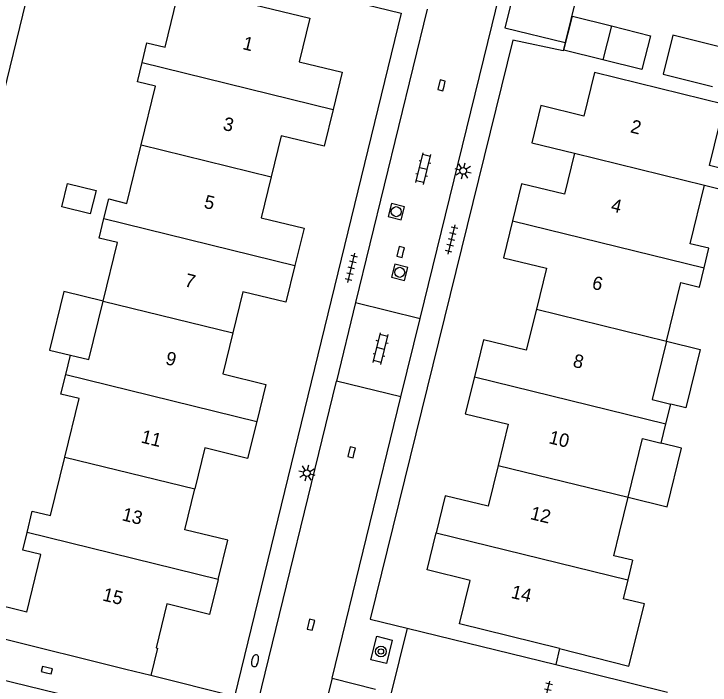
# Model space of a CAD drawing. Extents: x 128000 to 131008, y 398996 to 402500.
# Drawn here: x 128395.6 to 128447.5, y 399488.6 to 399538.7 of the extents above; entities that cross this region are included whole.
import ezdxf

# ---------------------------------------------------------------- set-up
doc = ezdxf.new("R2010")
doc.units = 0
for name, color, linetype in [('gg-afsc-erfafscheiding', 7, 'Continuous'), ('gg-afsc-muur', 7, 'Continuous'), ('gg-anno-huisnummerreeks BGT', 7, 'Continuous'), ('gg-bbg-gedigitaliseerde bebouwing', 7, 'Continuous'), ('gg-bbg-gedigitaliseerde bijgebouw', 7, 'Continuous'), ('gg-bbg-hoofdgebouw', 7, 'Continuous'), ('gg-bbg-luifel en loopbrug', 7, 'Continuous'), ('gg-bbg-tussenscheiding', 7, 'Continuous'), ('gg-knt-verharding', 7, 'Continuous'), ('gt-grn-weggrens', 7, 'Continuous'), ('gt-symb-boom', 7, 'Continuous'), ('gt-symb-brandkraan', 7, 'Continuous'), ('gt-symb-klinker verharding', 7, 'Continuous'), ('gt-symb-kolk', 7, 'Continuous'), ('gt-symb-lichtmast', 7, 'Continuous'), ('gt-symb-rioolschacht', 7, 'Continuous'), ('gt-symb-tegel verharding', 7, 'Continuous')]:
    doc.layers.add(name, color=color, linetype=linetype)

# ---------------------------------------------------------------- blocks, each defined once
blk = doc.blocks.new('gt0-TEG1')
at = {"layer": 'gt-symb-tegel verharding'}
for p, q in [((-1.125, 0), (1.125, 0)), ((-0.9, -0.25), (-0.9, 0.25)), ((-0.45, -0.25), (-0.45, 0.25)), ((0, -0.25), (0, 0.25)), ((0.45, -0.25), (0.45, 0.25)), ((0.9, -0.25), (0.9, 0.25))]:
    blk.add_line(p, q, dxfattribs=at)
blk = doc.blocks.new('gt0-KOLK')
at = {"layer": 'gt-symb-kolk'}
blk.add_lwpolyline([(0, 0), (0.375, 0), (0.375, 0.4), (-0.375, 0.4), (-0.375, 0), (0, 0)], dxfattribs=at)
blk = doc.blocks.new('gt0-KL1')
at = {"layer": 'gt-symb-klinker verharding'}
for p, q in [((-1.15, 0.3), (1.15, 0.3)), ((-1, -0.3), (-1, 0.3)), ((-0.5, 0.3), (-0.5, 0.45)), ((0, -0.3), (0, 0.3)), ((0.5, 0.3), (0.5, 0.45)), ((1, -0.3), (1, 0.3)), ((-1.15, -0.3), (1.15, -0.3)), ((-0.5, -0.45), (-0.5, -0.3)), ((0.5, -0.45), (0.5, -0.3))]:
    blk.add_line(p, q, dxfattribs=at)
blk = doc.blocks.new('gt0-LMAST')
at = {"layer": 'gt-symb-lichtmast'}
for p, q in [((-0.005, 0.246), (-0.005, 0.621)), ((-0.182, 0.173), (-0.447, 0.438)), ((0.172, 0.173), (0.437, 0.438)), ((-0.255, -0.004), (-0.63, -0.004)), ((-0.182, -0.181), (-0.447, -0.446)), ((-0.005, -0.254), (-0.005, -0.629)), ((0.437, -0.446), (0.172, -0.181)), ((0.245, -0.004), (0.62, -0.004))]:
    blk.add_line(p, q, dxfattribs=at)
blk.add_circle((-0.005, -0.004), 0.25, dxfattribs=at)
blk = doc.blocks.new('gt0-RS')
at = {"layer": 'gt-symb-rioolschacht'}
blk.add_lwpolyline([(-0.5, -0.5), (0.5, -0.5), (0.5, 0.5), (-0.5, 0.5)], close=True, dxfattribs=at)
blk.add_circle((0, 0), 0.375, dxfattribs=at)
blk = doc.blocks.new('gt0-BR')
at = {"layer": 'gt-symb-brandkraan'}
for centre, radius, start, end in [((-0.244, 0), 0.206, 107.5669, 252.4331), ((0.599, -2.664), 3, 106.892, 107.5669), ((0, -0.691), 0.938, 73.108, 106.892), ((-0.599, -2.664), 3, 72.4331, 73.108), ((0.244, 0), 0.206, 287.567, 72.4331), ((0.599, 2.664), 3, 252.4331, 253.108), ((0, 0.691), 0.938, 253.108, 286.8921), ((-0.599, 2.664), 3, 286.8921, 287.567)]:
    blk.add_arc(centre, radius, start, end, dxfattribs=at)
blk = doc.blocks.new('gt0-BOOM')
at = {"layer": 'gt-symb-boom'}
for radius in [0.4, 0.2]:
    blk.add_circle((0, 0), radius, dxfattribs=at)

msp = doc.modelspace()

# ---------------------------------------------------------------- linework, layer by layer
at = {"layer": 'gg-afsc-erfafscheiding'}
msp.add_lwpolyline([(128388.606, 399547.688), (128397.854, 399545.381), (128394.549, 399531.878)], dxfattribs=at)
at = {"layer": 'gg-afsc-muur'}
for p, q in [((128436.308, 399491.335), (128436.013, 399490.132)), ((128401.043, 399487.436), (128388.341, 399490.545)), ((128436.013, 399490.132), (128444.363, 399488.084))]:
    msp.add_line(p, q, dxfattribs=at)
at = {"layer": 'gg-bbg-gedigitaliseerde bebouwing'}
for p, q in [((128399.427, 399511.777), (128399.783, 399513.233)), ((128444.244, 399508.116), (128444.601, 399509.571)), ((128443.888, 399506.661), (128444.244, 399508.116)), ((128440.786, 399500), (128441.427, 399502.618))]:
    msp.add_line(p, q, dxfattribs=at)
for points in [[(128405.132, 399535.087), (128405.49, 399536.55), (128406.851, 399536.217), (128407.96, 399540.75), (128417.65, 399538.38)], [(128405.063, 399528.923), (128406.134, 399533.299), (128404.775, 399533.631), (128405.132, 399535.087)], [(128447.135, 399525.918), (128448.522, 399525.578), (128448.881, 399527.041), (128447.493, 399527.381), (128448.611, 399531.942), (128438.91, 399534.32)], [(128402.279, 399523.432), (128402.636, 399524.888), (128403.994, 399524.555), (128405.063, 399528.923)], [(128447.096, 399519.757), (128447.453, 399521.212), (128446.066, 399521.552), (128447.135, 399525.918)], [(128402.212, 399517.273), (128403.282, 399521.644), (128401.923, 399521.976), (128402.279, 399523.432)], [(128444.283, 399514.276), (128445.353, 399518.642), (128446.74, 399518.302), (128447.096, 399519.757)], [(128399.783, 399513.233), (128401.142, 399512.9), (128402.212, 399517.273)], [(128444.283, 399514.276), (128443.209, 399509.914), (128444.601, 399509.571)], [(128399.361, 399505.624), (128400.43, 399509.989), (128399.071, 399510.322), (128399.427, 399511.777)], [(128441.427, 399502.618), (128442.501, 399507), (128443.888, 399506.661)], [(128396.93, 399501.59), (128398.292, 399501.255), (128399.361, 399505.624)], [(128441.75, 399497.92), (128440.36, 399498.26), (128440.786, 399500)]]:
    msp.add_lwpolyline(points, dxfattribs=at)
at = {"layer": 'gg-bbg-gedigitaliseerde bijgebouw'}
msp.add_line((128440.17, 399537.802), (128439.541, 399535.279), dxfattribs=at)
for points in [[(128439.541, 399535.279), (128436.63, 399536.006), (128437.26, 399538.528), (128440.17, 399537.802)], [(128399.553, 399526.048), (128401.69, 399525.524), (128401.262, 399523.776), (128399.125, 399524.299), (128399.553, 399526.048)]]:
    msp.add_lwpolyline(points, dxfattribs=at)
at = {"layer": 'gg-bbg-hoofdgebouw'}
for p, q in [((128396.543, 399500), (128396.93, 399501.59)), ((128441.75, 399497.92), (128441.396, 399496.471)), ((128441.396, 399496.471), (128441.049, 399495.046)), ((128403.916, 399489.773), (128393.024, 399492.464)), ((128405.78, 399489.312), (128403.916, 399489.773))]:
    msp.add_line(p, q, dxfattribs=at)
for points in [[(128417.65, 399538.38), (128416.86, 399535.13), (128420.07, 399534.35), (128419.393, 399531.575)], [(128438.91, 399534.32), (128438.11, 399531.08), (128434.9, 399531.87), (128434.22, 399529.09), (128437.42, 399528.3)], [(128419.393, 399531.575), (128418.72, 399528.82), (128415.51, 399529.6), (128414.766, 399526.545)], [(128437.42, 399528.3), (128436.67, 399525.25), (128433.47, 399526.03), (128432.795, 399523.264)], [(128414.766, 399526.545), (128414.02, 399523.48), (128417.22, 399522.7), (128416.543, 399519.93)], [(128432.795, 399523.264), (128432.12, 399520.5), (128435.32, 399519.72), (128434.569, 399516.654)], [(128416.543, 399519.93), (128415.87, 399517.18), (128412.66, 399517.96), (128411.909, 399514.896)], [(128434.569, 399516.654), (128433.82, 399513.6), (128430.62, 399514.38), (128429.94, 399511.617)], [(128411.909, 399514.896), (128411.16, 399511.84), (128414.37, 399511.05), (128413.69, 399508.285)], [(128429.94, 399511.617), (128429.26, 399508.85), (128432.47, 399508.07), (128431.717, 399504.997)], [(128413.69, 399508.285), (128413.01, 399505.52), (128409.81, 399506.31), (128409.059, 399503.247)], [(128431.717, 399504.997), (128430.97, 399501.95), (128427.77, 399502.74), (128427.09, 399499.971)], [(128410.803, 399496.488), (128411.52, 399499.41), (128408.31, 399500.19), (128409.059, 399503.247)], [(128396.513, 399494.044), (128397.58, 399498.34), (128396.22, 399498.67), (128396.543, 399500)], [(128436.308, 399491.335), (128428.83, 399493.17), (128429.62, 399496.41), (128426.41, 399497.2), (128427.09, 399499.971)], [(128410.803, 399496.488), (128410.16, 399493.87), (128406.97, 399494.66), (128406.17, 399491.39)], [(128396.513, 399494.044), (128393.592, 399494.765), (128393.024, 399492.464)], [(128436.308, 399491.335), (128441.474, 399490.026), (128442.637, 399494.659), (128441.049, 399495.046)], [(128406.17, 399491.39), (128406.286, 399491.361), (128405.78, 399489.312)]]:
    msp.add_lwpolyline(points, dxfattribs=at)
at = {"layer": 'gg-bbg-luifel en loopbrug'}
for points in [[(128440.17, 399537.802), (128443.081, 399537.076), (128442.452, 399534.553), (128439.541, 399535.279)], [(128448.442, 399536.203), (128444.755, 399537.123), (128444.029, 399534.212), (128447.716, 399533.292)], [(128402.212, 399517.273), (128399.298, 399517.988), (128398.226, 399513.615), (128399.783, 399513.233)], [(128444.283, 399514.276), (128446.808, 399513.655), (128445.734, 399509.292), (128444.601, 399509.571)], [(128441.427, 399502.618), (128444.34, 399501.901), (128445.419, 399506.284), (128443.888, 399506.661)]]:
    msp.add_lwpolyline(points, dxfattribs=at)
at = {"layer": 'gg-bbg-tussenscheiding'}
for p, q in [((128405.132, 399535.087), (128419.393, 399531.575)), ((128405.063, 399528.923), (128414.766, 399526.545)), ((128437.42, 399528.3), (128447.135, 399525.918)), ((128402.279, 399523.432), (128416.543, 399519.93)), ((128432.795, 399523.264), (128447.096, 399519.757)), ((128402.212, 399517.273), (128411.909, 399514.896)), ((128434.569, 399516.654), (128444.283, 399514.276)), ((128399.427, 399511.777), (128413.69, 399508.285)), ((128429.94, 399511.617), (128444.244, 399508.116)), ((128399.361, 399505.624), (128409.059, 399503.247)), ((128431.717, 399504.997), (128441.427, 399502.618)), ((128410.803, 399496.488), (128396.543, 399500)), ((128427.09, 399499.971), (128441.396, 399496.471))]:
    msp.add_line(p, q, dxfattribs=at)
at = {"layer": 'gg-knt-verharding'}
for p, q in [((128431.261, 399537.894), (128433.61, 399547.481)), ((128434.578, 399547.245), (128432.227, 399537.658)), ((128439.065, 399546.15), (128436.721, 399536.562)), ((128426.422, 399539.068), (128421.068, 399517.162)), ((128425.89, 399515.968), (128431.261, 399537.894)), ((128432.227, 399537.658), (128436.721, 399536.562)), ((128421.068, 399517.162), (128419.636, 399511.301)), ((128421.068, 399517.162), (128425.89, 399515.968)), ((128424.457, 399510.118), (128425.89, 399515.968)), ((128413.779, 399487.338), (128419.636, 399511.301)), ((128424.457, 399510.118), (128419.636, 399511.301)), ((128419.311, 399489.113), (128424.457, 399510.118)), ((128424.911, 399492.855), (128423.723, 399488.014)), ((128424.911, 399492.855), (128436.013, 399490.132)), ((128412.04, 399487.76), (128405.78, 399489.312)), ((128419.311, 399489.113), (128417.881, 399483.277))]:
    msp.add_line(p, q, dxfattribs=at)
for points in [[(128421.078, 399540.363), (128420.9, 399539.63), (128424.47, 399538.76), (128412.04, 399487.76)], [(128436.721, 399536.562), (128436.57, 399535.94), (128432.81, 399536.74), (128422.16, 399493.53), (128424.911, 399492.855)], [(128422.649, 399492.246), (128423.815, 399491.959), (128423.386, 399490.21), (128422.219, 399490.496), (128422.649, 399492.246)]]:
    msp.add_lwpolyline(points, dxfattribs=at)
at = {"layer": 'gt-grn-weggrens'}
msp.add_line((128419.311, 399489.113), (128422.55, 399488.3), dxfattribs=at)

# ---------------------------------------------------------------- block references
at = {"layer": 'gt-symb-boom'}
msp.add_blockref('gt0-BOOM', (128422.964, 399491.109), dxfattribs=at)
at = {"layer": 'gt-symb-brandkraan', "rotation": 76.22785456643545}
msp.add_blockref('gt0-BR', (128413.568, 399490.421), dxfattribs=at)
at = {"layer": 'gt-symb-klinker verharding'}
for p, rotation in [((128426.125, 399527.154), 76.22785456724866), ((128422.938, 399513.72), 76.2278545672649)]:
    msp.add_blockref('gt0-KL1', p, dxfattribs=dict(at, rotation=rotation))
at = {"layer": 'gt-symb-kolk'}
for p, rotation in [((128427.68, 399533.321), 76.11658196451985), ((128424.636, 399520.888), 76.11658196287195), ((128420.976, 399505.928), 76.11658196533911), ((128417.929, 399493.057), 76.17220496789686), ((128397.97, 399489.52), -13.702889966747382)]:
    msp.add_blockref('gt0-KOLK', p, dxfattribs=dict(at, rotation=rotation))
at = {"layer": 'gt-symb-lichtmast'}
for p, rotation in [((128429.104, 399526.989), 76.1165819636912), ((128417.439, 399504.43), -13.64723833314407)]:
    msp.add_blockref('gt0-LMAST', p, dxfattribs=dict(at, rotation=rotation))
at = {"layer": 'gt-symb-rioolschacht'}
for p, rotation in [((128424.111, 399523.941), 76.22785456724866), ((128424.365, 399519.415), 76.22785456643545)]:
    msp.add_blockref('gt0-RS', p, dxfattribs=dict(at, rotation=rotation))
at = {"layer": 'gt-symb-tegel verharding'}
for p, rotation in [((128428.241, 399521.859), 76.22785456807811), ((128420.759, 399519.741), 76.22785456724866), ((128435.315, 399487.81), 76.11658196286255)]:
    msp.add_blockref('gt0-TEG1', p, dxfattribs=dict(at, rotation=rotation))

# ---------------------------------------------------------------- texts
at = {"layer": 'gg-anno-huisnummerreeks BGT'}
for s, rotation, p in [('1', 346.4, (128412.576, 399536.085)), ('3', 346.3, (128411.107, 399530.065)), ('2', 346.1, (128441.531, 399529.87)), ('5', 346.4, (128409.689, 399524.242)), ('4', 346.2, (128440.078, 399523.987)), ('7', 346.2, (128408.246, 399518.384)), ('6', 346.2, (128438.666, 399518.2)), ('9', 346.2, (128406.819, 399512.564)), ('8', 346.2, (128437.239, 399512.378)), ('11', 346.2, (128404.991, 399506.717)), ('10', 346.3, (128435.441, 399506.664)), ('13', 346.2, (128403.569, 399500.913)), ('12', 346.2, (128434.056, 399501.003)), ('15', 346.2, (128402.118, 399494.929)), ('14', 346.3, (128432.624, 399495.123))]:
    msp.add_text(s, height=1, rotation=rotation, dxfattribs=at).set_placement(p)

doc.saveas('drawing.dxf')
